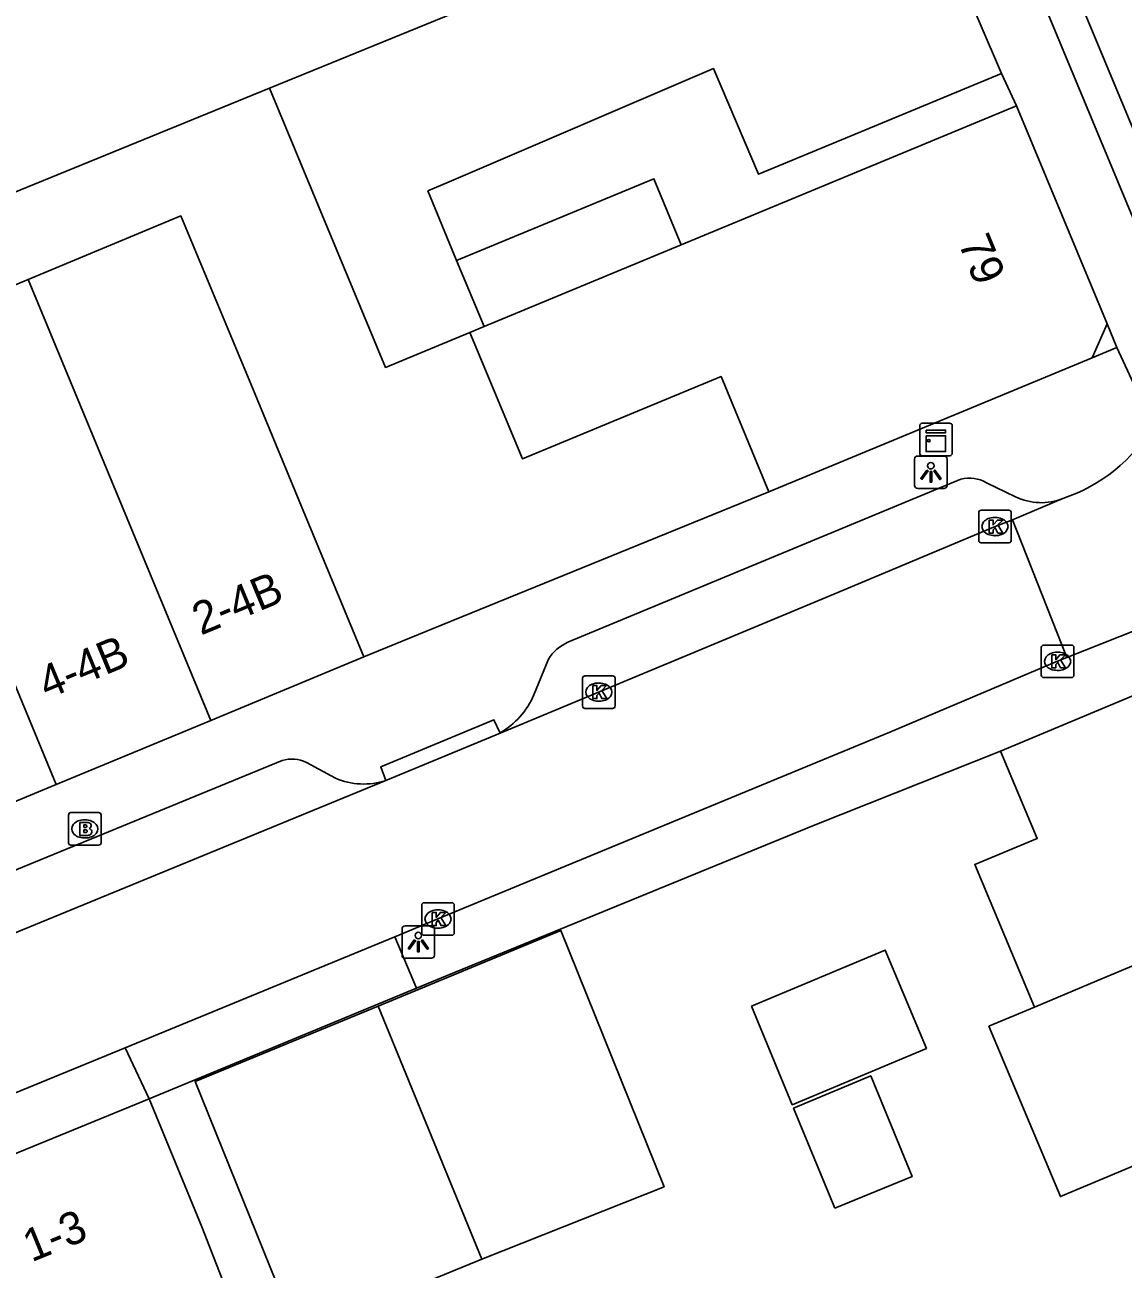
# Model space of a CAD drawing. Extents: x 159377 to 159983, y 382996 to 383595.
# Drawn here: x 159902.95 to 159936.68, y 383365.24 to 383403.47 of the extents above; entities that cross this region are included whole.
import ezdxf

# ---------------------------------------------------------------- set-up
doc = ezdxf.new("R2010")
doc.units = 0
for name, color, linetype in [('IMGEO_Brandkraan', 7, 'Continuous'), ('IMGEO_Kast', 7, 'Continuous'), ('IMGEO_Kolk', 7, 'Continuous'), ('IMGEO_Lichtpunt', 7, 'Continuous'), ('IMGEO_Muur', 7, 'Continuous'), ('IMGEO_Pand', 7, 'Continuous'), ('IMGEO_Pand_nummerreeks', 7, 'Continuous'), ('IMGEO_Pand_vergunning_verleend', 7, 'Continuous'), ('IMGEO_Rijbaan_lokaal_gesloten', 7, 'Continuous'), ('IMGEO_Rijbaan_lokaal_open', 7, 'Continuous'), ('IMGEO_Voetpad_open', 7, 'Continuous')]:
    doc.layers.add(name, color=color, linetype=linetype)

msp = doc.modelspace()

# ---------------------------------------------------------------- linework, layer by layer
at = {"layer": 'IMGEO_Brandkraan'}
for p, q in [((159904.284, 383378.344), (159904.284, 383379.196)), ((159904.359, 383379.27), (159905.211, 383379.27)), ((159905.285, 383379.196), (159905.285, 383378.344)), ((159904.772, 383379.05), (159904.797, 383379.05)), ((159904.795, 383378.49), (159904.77, 383378.49)), ((159905.211, 383378.27), (159904.359, 383378.27))]:
    msp.add_line(p, q, dxfattribs=at)
for points in [[(159904.284, 383378.344), (159904.284, 383379.196)], [(159904.359, 383379.27), (159905.211, 383379.27)], [(159905.285, 383379.196), (159905.285, 383378.344)], [(159904.632, 383378.97), (159904.632, 383378.57), (159904.845, 383378.57)], [(159904.863, 383378.97), (159904.632, 383378.97)], [(159904.811, 383378.889), (159904.757, 383378.889), (159904.757, 383378.813)], [(159904.757, 383378.813), (159904.81, 383378.813)], [(159904.819, 383378.737), (159904.757, 383378.737), (159904.757, 383378.656)], [(159904.757, 383378.656), (159904.819, 383378.656)], [(159905.211, 383378.27), (159904.359, 383378.27)]]:
    msp.add_lwpolyline(points, dxfattribs=at)
for centre, radius, start, end in [((159904.361, 383379.194), 0.0765, 91.552, 178.448), ((159904.361, 383379.194), 0.0765, 91.552, 178.448), ((159905.209, 383379.194), 0.0765, 1.552, 88.448), ((159905.209, 383379.194), 0.0765, 1.552, 88.448), ((159904.812, 383378.851), 0.0379, 267.8285, 90.9355), ((159904.867, 383378.825), 0.145, 59.4692, 91.5367), ((159904.892, 383378.872), 0.0922, 285.5137, 58.1501), ((159904.897, 383378.68), 0.105, 301.3115, 78.989), ((159904.82, 383378.696), 0.0404, 269.8759, 90.5077), ((159904.851, 383378.821), 0.251, 268.6676, 293.5347), ((159904.361, 383378.346), 0.0765, 181.552, 268.448), ((159904.361, 383378.346), 0.0765, 181.552, 268.448), ((159905.209, 383378.346), 0.0765, 271.552, 358.448), ((159905.209, 383378.346), 0.0765, 271.552, 358.448)]:
    msp.add_arc(centre, radius, start, end, dxfattribs=at)
for centre, major_axis, ratio, start_param, end_param in [((159904.771, 383378.77), (-0.387, 0.002), 0.722429, 4.712389, 7.853982), ((159904.796, 383378.77), (-0.39, 0.002), 0.717154, 1.570796, 4.712389)]:
    msp.add_ellipse(centre, major_axis=major_axis, ratio=ratio, start_param=start_param, end_param=end_param, dxfattribs=at)
at = {"layer": 'IMGEO_Kast'}
for p, q in [((159930.433, 383390.308), (159930.433, 383391.149)), ((159930.433, 383391.149), (159930.433, 383390.308)), ((159930.508, 383391.233), (159931.349, 383391.233)), ((159931.349, 383391.233), (159930.508, 383391.233)), ((159931.433, 383391.158), (159931.433, 383390.317)), ((159931.433, 383390.317), (159931.433, 383391.158)), ((159931.358, 383390.233), (159930.517, 383390.233)), ((159930.517, 383390.233), (159931.358, 383390.233))]:
    msp.add_line(p, q, dxfattribs=at)
for points in [[(159930.628, 383391.023), (159931.228, 383391.023), (159931.228, 383390.938), (159930.628, 383390.938), (159930.628, 383391.023)], [(159930.628, 383390.848), (159931.228, 383390.848), (159931.228, 383390.359), (159930.628, 383390.359), (159930.628, 383390.848)]]:
    msp.add_lwpolyline(points, dxfattribs=at)
msp.add_circle((159930.712, 383390.697), 0.0377, dxfattribs=at)
for centre, start, end in [((159930.511, 383391.155), 92.4484, 184.2845), ((159930.511, 383391.155), 92.4484, 184.2845), ((159931.355, 383391.155), 2.4484, 94.2845), ((159931.355, 383391.155), 2.4484, 94.2845), ((159930.511, 383390.311), 182.4484, 274.2845), ((159930.511, 383390.311), 182.4484, 274.2845), ((159931.355, 383390.311), 272.4484, 4.2845), ((159931.355, 383390.311), 272.4484, 4.2845)]:
    msp.add_arc(centre, 0.0779, start, end, dxfattribs=at)
at = {"layer": 'IMGEO_Kolk'}
for p, q in [((159932.244, 383387.632), (159932.244, 383388.484)), ((159932.319, 383388.558), (159933.171, 383388.558)), ((159932.732, 383388.338), (159932.757, 383388.338)), ((159933.245, 383388.484), (159933.245, 383387.632)), ((159933.171, 383387.558), (159932.319, 383387.558)), ((159932.755, 383387.778), (159932.73, 383387.778)), ((159934.168, 383383.492), (159934.168, 383384.344)), ((159934.243, 383384.418), (159935.095, 383384.418)), ((159934.656, 383384.198), (159934.681, 383384.198)), ((159935.169, 383384.344), (159935.169, 383383.492)), ((159920.074, 383382.545), (159920.074, 383383.397)), ((159920.149, 383383.471), (159921.001, 383383.471)), ((159921.075, 383383.397), (159921.075, 383382.545)), ((159935.095, 383383.418), (159934.243, 383383.418)), ((159934.679, 383383.638), (159934.654, 383383.638)), ((159920.562, 383383.251), (159920.587, 383383.251)), ((159920.585, 383382.691), (159920.56, 383382.691)), ((159921.001, 383382.471), (159920.149, 383382.471)), ((159915.21, 383376.501), (159916.062, 383376.501)), ((159915.135, 383375.575), (159915.135, 383376.427)), ((159915.623, 383376.281), (159915.648, 383376.281)), ((159916.136, 383376.427), (159916.136, 383375.575)), ((159915.646, 383375.721), (159915.621, 383375.721)), ((159916.062, 383375.501), (159915.21, 383375.501))]:
    msp.add_line(p, q, dxfattribs=at)
for points in [[(159932.244, 383387.632), (159932.244, 383388.484)], [(159932.319, 383388.558), (159933.171, 383388.558)], [(159933.245, 383388.484), (159933.245, 383387.632)], [(159932.565, 383388.258), (159932.688, 383388.258), (159932.688, 383388.107), (159932.818, 383388.258), (159932.982, 383388.258), (159932.836, 383388.107), (159932.989, 383387.858), (159932.837, 383387.858), (159932.752, 383388.022), (159932.688, 383387.955), (159932.688, 383387.858), (159932.565, 383387.858), (159932.565, 383388.258)], [(159933.171, 383387.558), (159932.319, 383387.558)], [(159934.168, 383383.492), (159934.168, 383384.344)], [(159934.243, 383384.418), (159935.095, 383384.418)], [(159934.489, 383384.118), (159934.612, 383384.118), (159934.612, 383383.967), (159934.742, 383384.118), (159934.906, 383384.118), (159934.76, 383383.967), (159934.913, 383383.718), (159934.761, 383383.718), (159934.676, 383383.882), (159934.612, 383383.815), (159934.612, 383383.718), (159934.489, 383383.718), (159934.489, 383384.118)], [(159935.169, 383384.344), (159935.169, 383383.492)], [(159920.074, 383382.545), (159920.074, 383383.397)], [(159920.149, 383383.471), (159921.001, 383383.471)], [(159921.075, 383383.397), (159921.075, 383382.545)], [(159935.095, 383383.418), (159934.243, 383383.418)], [(159920.395, 383383.171), (159920.518, 383383.171), (159920.518, 383383.02), (159920.648, 383383.171), (159920.812, 383383.171), (159920.666, 383383.02), (159920.819, 383382.771), (159920.667, 383382.771), (159920.582, 383382.935), (159920.518, 383382.868), (159920.518, 383382.771), (159920.395, 383382.771), (159920.395, 383383.171)], [(159921.001, 383382.471), (159920.149, 383382.471)], [(159915.21, 383376.501), (159916.062, 383376.501)], [(159915.135, 383375.575), (159915.135, 383376.427)], [(159915.456, 383376.201), (159915.579, 383376.201), (159915.579, 383376.05), (159915.709, 383376.201), (159915.873, 383376.201), (159915.727, 383376.05), (159915.88, 383375.801), (159915.728, 383375.801), (159915.643, 383375.965), (159915.579, 383375.898), (159915.579, 383375.801), (159915.456, 383375.801), (159915.456, 383376.201)], [(159916.136, 383376.427), (159916.136, 383375.575)], [(159916.062, 383375.501), (159915.21, 383375.501)]]:
    msp.add_lwpolyline(points, dxfattribs=at)
for centre, start, end in [((159932.321, 383388.482), 91.552, 178.448), ((159932.321, 383388.482), 91.552, 178.448), ((159933.169, 383388.482), 1.552, 88.448), ((159933.169, 383388.482), 1.552, 88.448), ((159932.321, 383387.634), 181.552, 268.448), ((159932.321, 383387.634), 181.552, 268.448), ((159933.169, 383387.634), 271.552, 358.448), ((159933.169, 383387.634), 271.552, 358.448), ((159934.245, 383384.342), 91.552, 178.448), ((159934.245, 383384.342), 91.552, 178.448), ((159935.093, 383384.342), 1.552, 88.448), ((159935.093, 383384.342), 1.552, 88.448), ((159920.151, 383383.395), 91.552, 178.448), ((159920.151, 383383.395), 91.552, 178.448), ((159920.999, 383383.395), 1.552, 88.448), ((159920.999, 383383.395), 1.552, 88.448), ((159934.245, 383383.494), 181.552, 268.448), ((159934.245, 383383.494), 181.552, 268.448), ((159935.093, 383383.494), 271.552, 358.448), ((159935.093, 383383.494), 271.552, 358.448), ((159920.151, 383382.547), 181.552, 268.448), ((159920.151, 383382.547), 181.552, 268.448), ((159920.999, 383382.547), 271.552, 358.448), ((159920.999, 383382.547), 271.552, 358.448), ((159915.212, 383376.425), 91.552, 178.448), ((159915.212, 383376.425), 91.552, 178.448), ((159916.06, 383376.425), 1.552, 88.448), ((159916.06, 383376.425), 1.552, 88.448), ((159915.212, 383375.577), 181.552, 268.448), ((159915.212, 383375.577), 181.552, 268.448), ((159916.06, 383375.577), 271.552, 358.448), ((159916.06, 383375.577), 271.552, 358.448)]:
    msp.add_arc(centre, 0.0765, start, end, dxfattribs=at)
for centre, major_axis, ratio, start_param, end_param in [((159932.731, 383388.058), (-0.387, 0.002), 0.722429, 4.712389, 7.853982), ((159932.756, 383388.058), (-0.39, 0.002), 0.717154, 1.570796, 4.712389), ((159934.655, 383383.918), (-0.387, 0.002), 0.722429, 4.712389, 7.853982), ((159934.68, 383383.918), (-0.39, 0.002), 0.717154, 1.570796, 4.712389), ((159920.561, 383382.971), (-0.387, 0.002), 0.722429, 4.712389, 7.853982), ((159920.586, 383382.971), (-0.39, 0.002), 0.717154, 1.570796, 4.712389), ((159915.622, 383376.001), (-0.387, 0.002), 0.722429, 4.712389, 7.853982), ((159915.647, 383376.001), (-0.39, 0.002), 0.717154, 1.570796, 4.712389)]:
    msp.add_ellipse(centre, major_axis=major_axis, ratio=ratio, start_param=start_param, end_param=end_param, dxfattribs=at)
at = {"layer": 'IMGEO_Lichtpunt'}
for p, q in [((159930.277, 383390.13), (159930.277, 383389.323)), ((159930.277, 383390.13), (159930.277, 383389.323)), ((159931.179, 383390.225), (159930.371, 383390.225)), ((159931.179, 383390.225), (159930.371, 383390.225)), ((159931.273, 383389.323), (159931.273, 383390.13)), ((159931.273, 383389.323), (159931.273, 383390.13)), ((159930.371, 383389.229), (159931.179, 383389.229)), ((159930.371, 383389.229), (159931.179, 383389.229)), ((159915.434, 383375.792), (159914.626, 383375.792)), ((159915.434, 383375.792), (159914.626, 383375.792)), ((159914.532, 383375.697), (159914.532, 383374.89)), ((159914.532, 383375.697), (159914.532, 383374.89)), ((159915.528, 383374.89), (159915.528, 383375.697)), ((159915.528, 383374.89), (159915.528, 383375.697)), ((159914.626, 383374.796), (159915.434, 383374.796)), ((159914.626, 383374.796), (159915.434, 383374.796))]:
    msp.add_line(p, q, dxfattribs=at)
for points in [[(159930.651, 383389.794), (159930.69, 383389.766), (159930.502, 383389.504), (159930.464, 383389.531), (159930.651, 383389.794)], [(159930.753, 383389.746), (159930.8, 383389.746), (159930.8, 383389.424), (159930.753, 383389.424), (159930.753, 383389.746)], [(159930.863, 383389.766), (159930.901, 383389.793), (159931.088, 383389.531), (159931.049, 383389.503), (159930.863, 383389.766)], [(159914.906, 383375.361), (159914.945, 383375.333), (159914.757, 383375.071), (159914.719, 383375.098), (159914.906, 383375.361)], [(159915.118, 383375.333), (159915.156, 383375.36), (159915.343, 383375.098), (159915.304, 383375.07), (159915.118, 383375.333)], [(159915.008, 383375.313), (159915.055, 383375.313), (159915.055, 383374.991), (159915.008, 383374.991), (159915.008, 383375.313)]]:
    msp.add_lwpolyline(points, dxfattribs=at)
for centre in [(159930.776, 383389.928), (159915.031, 383375.495)]:
    msp.add_circle(centre, 0.0994, dxfattribs=at)
for centre, start, end in [((159930.371, 383390.13), 90, 180), ((159930.371, 383390.13), 90, 180), ((159931.179, 383390.13), 0, 90), ((159931.179, 383390.13), 0, 90), ((159930.371, 383389.323), 180, 270), ((159930.371, 383389.323), 180, 270), ((159931.179, 383389.323), 270, 0), ((159931.179, 383389.323), 270, 360), ((159914.626, 383375.697), 90, 180), ((159914.626, 383375.697), 90, 180), ((159915.434, 383375.697), 0, 90), ((159915.434, 383375.697), 0, 90), ((159914.626, 383374.89), 180, 270), ((159914.626, 383374.89), 180, 270), ((159915.434, 383374.89), 270, 0), ((159915.434, 383374.89), 270, 360)]:
    msp.add_arc(centre, 0.0946, start, end, dxfattribs=at)
at = {"layer": 'IMGEO_Muur'}
msp.add_lwpolyline([(159925.799, 383389.128), (159915.491, 383384.923)], dxfattribs=at)
at = {"layer": 'IMGEO_Pand'}
for points in [[(159914.242, 383412.388), (159898.736, 383406.04), (159902.048, 383398.093), (159910.463, 383401.527)], [(159929.666, 383409.619), (159916.891, 383404.15), (159910.463, 383401.527)], [(159929.666, 383409.619), (159932.941, 383401.982)], [(159932.941, 383401.982), (159928.324, 383400.063), (159925.483, 383398.882), (159924.094, 383402.131), (159915.982, 383398.653), (159915.519, 383398.455), (159915.325, 383398.371), (159916.207, 383396.235)], [(159910.463, 383401.527), (159914.018, 383392.946), (159916.615, 383394.023)], [(159923.108, 383396.716), (159928.791, 383399.071), (159933.41, 383400.985)], [(159933.41, 383400.985), (159936.186, 383394.288)], [(159916.207, 383396.235), (159922.266, 383398.746), (159923.108, 383396.716)], [(159903.049, 383395.65), (159907.734, 383397.602), (159909.884, 383392.444), (159911.446, 383388.674), (159913.361, 383384.054)], [(159923.108, 383396.716), (159917.049, 383394.203)], [(159917.049, 383394.203), (159916.207, 383396.235)], [(159903.049, 383395.65), (159898.286, 383393.665), (159899.635, 383390.428)], [(159908.654, 383382.104), (159903.049, 383395.65)], [(159917.049, 383394.203), (159916.615, 383394.023)], [(159935.731, 383393.244), (159936.186, 383394.288)], [(159916.615, 383394.023), (159918.226, 383390.137), (159924.333, 383392.668), (159925.799, 383389.128)], [(159935.731, 383393.244), (159925.799, 383389.128)], [(159899.635, 383390.428), (159900.423, 383388.538), (159903.907, 383380.136)], [(159932.918, 383381.155), (159940.324, 383384.262)], [(159913.361, 383384.054), (159908.654, 383382.104)], [(159908.654, 383382.104), (159903.907, 383380.136)], [(159932.918, 383381.155), (159934.042, 383378.476), (159932.124, 383377.671), (159933.96, 383373.295)], [(159903.907, 383380.136), (159900.325, 383378.652)], [(159933.96, 383373.295), (159935.878, 383374.1), (159943.284, 383377.207)], [(159925.266, 383373.321), (159926.515, 383370.292), (159930.64, 383372.023), (159929.372, 383375.045), (159925.266, 383373.321)], [(159933.96, 383373.295), (159932.558, 383372.707), (159934.754, 383367.475), (159938.072, 383368.867), (159938.882, 383366.939)], [(159927.826, 383367.112), (159930.2, 383368.085), (159928.931, 383371.185), (159926.557, 383370.189), (159927.826, 383367.112)], [(159899.783, 383367.614), (159906.767, 383370.475)], [(159906.767, 383370.475), (159908.377, 383366.545), (159911.987, 383357.288), (159913.983, 383355.409)]]:
    msp.add_lwpolyline(points, dxfattribs=at)
at = {"layer": 'IMGEO_Pand_vergunning_verleend'}
for points in [[(159913.794, 383373.318), (159919.411, 383375.643), (159922.58, 383367.775), (159916.985, 383365.545)], [(159916.985, 383365.545), (159911.323, 383363.221), (159908.175, 383371.012), (159913.794, 383373.318)], [(159916.985, 383365.545), (159913.794, 383373.318)]]:
    msp.add_lwpolyline(points, dxfattribs=at)
at = {"layer": 'IMGEO_Rijbaan_lokaal_gesloten'}
for points in [[(159894.117, 383501.311), (159895.58, 383498.934), (159896.28, 383497.634), (159897.404, 383495.183), (159900.129, 383488.781), (159911.403, 383461.749), (159918.901, 383443.595), (159930.55, 383415.737), (159938.372, 383396.952)], [(159937.376, 383396.59), (159930.657, 383412.742), (159928.132, 383418.79)]]:
    msp.add_lwpolyline(points, dxfattribs=at)
at = {"layer": 'IMGEO_Rijbaan_lokaal_open'}
for points in [[(159934.831, 383388.922), (159933.283, 383388.264)], [(159917.544, 383381.715), (159927.798, 383385.983), (159932.746, 383388.057), (159933.283, 383388.264)], [(159933.283, 383388.264), (159934.949, 383384.031)], [(159937.661, 383385.11), (159934.949, 383384.031)], [(159934.949, 383384.031), (159934.668, 383383.919), (159929.511, 383381.743), (159915.632, 383376.002), (159914.314, 383375.45)], [(159914.033, 383380.255), (159917.544, 383381.715)], [(159896.76, 383373.158), (159914.033, 383380.255)], [(159906.023, 383372.039), (159914.314, 383375.45)], [(159906.023, 383372.039), (159898.484, 383368.948)]]:
    msp.add_lwpolyline(points, dxfattribs=at)
msp.add_arc((159933.292, 383393.632), 4.955, 288.0973, 330.2371, dxfattribs=at)
at = {"layer": 'IMGEO_Voetpad_open'}
for points in [[(159932.941, 383401.982), (159933.41, 383400.985)], [(159936.186, 383394.288), (159936.488, 383393.558)], [(159936.488, 383393.558), (159935.731, 383393.244)], [(159936.488, 383393.558), (159937.593, 383391.172)], [(159919.621, 383384.502), (159927.075, 383387.595), (159931.699, 383389.509)], [(159925.799, 383389.128), (159915.491, 383384.923), (159913.361, 383384.054)], [(159932.484, 383389.404), (159933.377, 383388.972)], [(159918.58, 383382.883), (159919.028, 383383.983)], [(159914.033, 383380.255), (159913.876, 383380.678), (159917.353, 383382.125), (159917.544, 383381.715)], [(159914.973, 383373.871), (159915.917, 383374.262), (159927.224, 383378.895), (159932.918, 383381.155)], [(159876.516, 383366.772), (159910.848, 383380.871)], [(159911.597, 383380.814), (159912.486, 383380.324)], [(159914.314, 383375.45), (159914.973, 383373.871)], [(159906.767, 383370.475), (159914.973, 383373.871)], [(159906.767, 383370.475), (159906.023, 383372.039)]]:
    msp.add_lwpolyline(points, dxfattribs=at)
for centre, radius, start, end in [((159931.964, 383388.502), 1.042, 60.0375, 104.7254), ((159934.16, 383390.575), 1.784, 243.9611, 292.0999), ((159920.185, 383383.259), 1.365, 114.4196, 147.9659), ((159916.27, 383383.889), 2.519, 300.3776, 336.4773), ((159911.149, 383379.883), 1.033, 64.3226, 106.9735), ((159913.352, 383382.364), 2.216, 246.9977, 287.8946)]:
    msp.add_arc(centre, radius, start, end, dxfattribs=at)

# ---------------------------------------------------------------- texts
at = {"layer": 'IMGEO_Pand_nummerreeks'}
for s, rotation, p in [('79', 292.5113, (159931.602, 383396.779)), ('2-4B', 22.5031, (159908.351, 383384.706)), ('4-4B', 22.5172, (159903.623, 383382.746)), ('1-3', 22.2766, (159903.148, 383365.448))]:
    msp.add_text(s, height=1, rotation=rotation, dxfattribs=at).set_placement(p)

doc.saveas('drawing.dxf')
